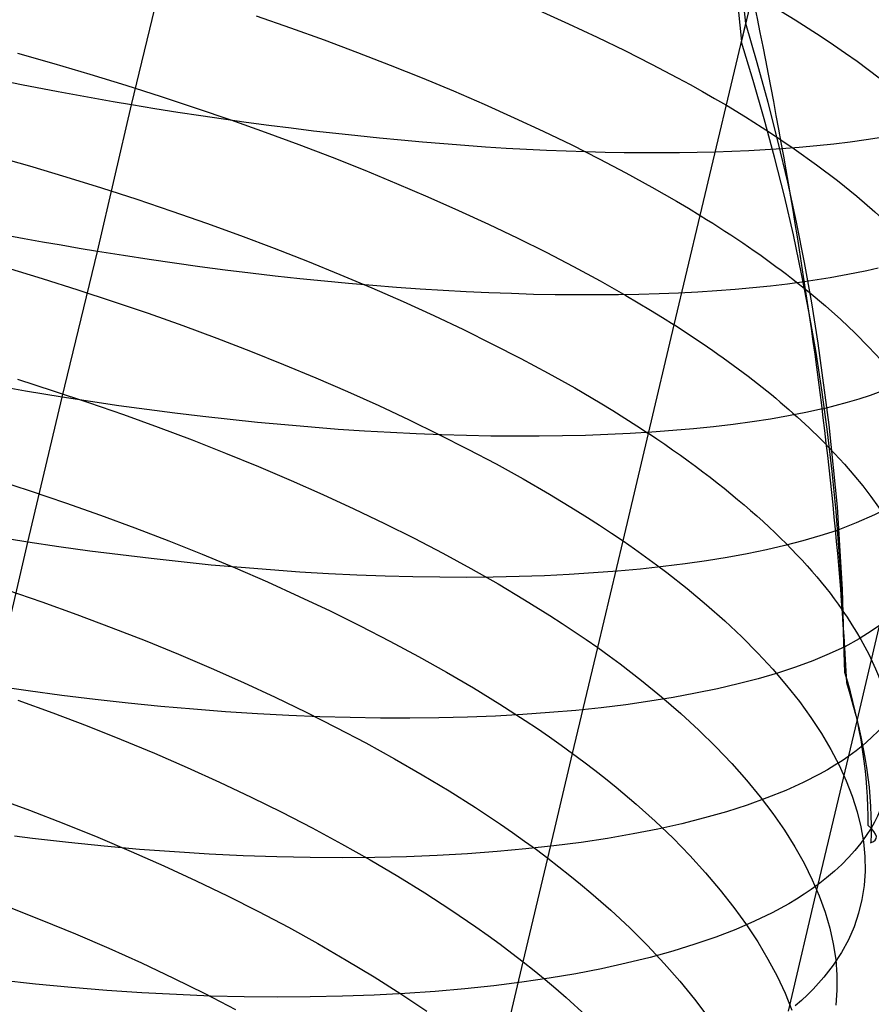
# Model space of a CAD drawing. Extents: x -383 to 1849, y -1185 to -529.
# Tile 751 of 870: x 1806 to 1817, y -1058 to -1045. Entities that reach past the tile are written whole.
import ezdxf

# ---------------------------------------------------------------- set-up
doc = ezdxf.new("R2010")
doc.units = 0
doc.layers.add('PREDEFINITO', color=7, linetype='CONTINUOUS')

msp = doc.modelspace()

# ---------------------------------------------------------------- linework, layer by layer
at = {"layer": 'PREDEFINITO'}
for p, q in [((1815.329, -1045.498, 501.566), (1815.927, -1042.975, 500.695)), ((1807.482, -1046.306, 476.295), (1807.942, -1044.411, 475.757)), ((1809.088, -1045.159, 506.084), (1809.528, -1045.313, 505.928)), ((1812.728, -1045.091, 503.94), (1813.106, -1045.261, 503.679)), ((1813.106, -1045.261, 503.679), (1813.473, -1045.433, 503.406)), ((1814.8, -1047.729, 502.399), (1815.386, -1045.26, 501.48)), ((1815.534, -1045.766, 501.342), (1815.386, -1045.26, 501.48)), ((1809.528, -1045.313, 505.928), (1809.962, -1045.47, 505.759)), ((1809.962, -1045.47, 505.759), (1810.389, -1045.63, 505.577)), ((1813.473, -1045.433, 503.406), (1813.829, -1045.606, 503.121)), ((1815.481, -1045.99, 501.422), (1815.329, -1045.498, 501.566)), ((1806.015, -1045.641, 507.26), (1806.483, -1045.773, 507.189)), ((1810.389, -1045.63, 505.577), (1810.809, -1045.793, 505.381)), ((1813.829, -1045.606, 503.121), (1814.174, -1045.781, 502.823)), ((1806.483, -1045.773, 507.189), (1806.947, -1045.91, 507.104)), ((1810.809, -1045.793, 505.381), (1811.221, -1045.959, 505.173)), ((1814.174, -1045.781, 502.823), (1814.507, -1045.957, 502.514)), ((1815.673, -1046.275, 501.198), (1815.534, -1045.766, 501.342)), ((1806.947, -1045.91, 507.104), (1807.408, -1046.051, 507.005)), ((1806.065, -1046.048, 476.045), (1805.589, -1045.952, 475.994)), ((1806.54, -1046.138, 476.112), (1806.065, -1046.048, 476.045)), ((1807.408, -1046.051, 507.005), (1807.864, -1046.197, 506.891)), ((1811.221, -1045.959, 505.173), (1811.624, -1046.127, 504.951)), ((1814.507, -1045.957, 502.514), (1814.669, -1046.045, 502.355)), ((1814.669, -1046.045, 502.355), (1814.828, -1046.134, 502.193)), ((1815.624, -1046.484, 501.273), (1815.481, -1045.99, 501.422)), ((1806.776, -1046.182, 476.151), (1806.54, -1046.138, 476.112)), ((1811.624, -1046.127, 504.951), (1812.019, -1046.298, 504.717)), ((1814.828, -1046.134, 502.193), (1814.984, -1046.223, 502.028)), ((1807.012, -1046.224, 476.195), (1806.776, -1046.182, 476.151)), ((1807.248, -1046.266, 476.243), (1807.012, -1046.224, 476.195)), ((1807.045, -1048.193, 476.873), (1807.482, -1046.306, 476.295)), ((1807.482, -1046.306, 476.295), (1807.248, -1046.266, 476.243)), ((1807.78, -1046.355, 476.367), (1807.482, -1046.306, 476.295)), ((1807.864, -1046.197, 506.891), (1808.315, -1046.346, 506.764)), ((1812.019, -1046.298, 504.717), (1812.405, -1046.471, 504.47)), ((1814.984, -1046.223, 502.028), (1815.136, -1046.311, 501.86)), ((1815.804, -1046.786, 501.05), (1815.673, -1046.275, 501.198)), ((1808.077, -1046.402, 476.446), (1807.78, -1046.355, 476.367)), ((1808.373, -1046.447, 476.531), (1808.077, -1046.402, 476.446)), ((1808.315, -1046.346, 506.764), (1808.761, -1046.499, 506.623)), ((1815.136, -1046.311, 501.86), (1815.382, -1046.46, 501.575)), ((1808.667, -1046.49, 476.623), (1808.373, -1046.447, 476.531)), ((1808.959, -1046.531, 476.721), (1808.667, -1046.49, 476.623)), ((1808.761, -1046.499, 506.623), (1809.202, -1046.656, 506.469)), ((1809.25, -1046.57, 476.825), (1808.959, -1046.531, 476.721)), ((1812.405, -1046.471, 504.47), (1812.78, -1046.645, 504.21)), ((1815.757, -1046.98, 501.12), (1815.624, -1046.484, 501.273)), ((1809.202, -1046.656, 506.469), (1809.635, -1046.816, 506.301)), ((1809.538, -1046.607, 476.936), (1809.25, -1046.57, 476.825)), ((1809.825, -1046.642, 477.053), (1809.538, -1046.607, 476.936)), ((1810.11, -1046.675, 477.176), (1809.825, -1046.642, 477.053)), ((1810.392, -1046.706, 477.304), (1810.11, -1046.675, 477.176)), ((1812.78, -1046.645, 504.21), (1813.146, -1046.822, 503.938)), ((1810.673, -1046.735, 477.439), (1810.392, -1046.706, 477.304)), ((1810.951, -1046.761, 477.579), (1810.673, -1046.735, 477.439)), ((1811.226, -1046.786, 477.725), (1810.951, -1046.761, 477.579)), ((1811.499, -1046.809, 477.876), (1811.226, -1046.786, 477.725)), ((1811.769, -1046.83, 478.033), (1811.499, -1046.809, 477.876)), ((1815.925, -1047.299, 500.898), (1815.804, -1046.786, 501.05)), ((1816.517, -1046.81, 482.263), (1816.299, -1046.833, 481.983)), ((1816.729, -1046.784, 482.548), (1816.517, -1046.81, 482.263)), ((1816.934, -1046.755, 482.837), (1816.729, -1046.784, 482.548)), ((1817.132, -1046.724, 483.13), (1816.934, -1046.755, 482.837)), ((1809.635, -1046.816, 506.301), (1810.062, -1046.98, 506.12)), ((1812.036, -1046.848, 478.195), (1811.769, -1046.83, 478.033)), ((1812.301, -1046.865, 478.362), (1812.036, -1046.848, 478.195)), ((1812.562, -1046.88, 478.535), (1812.301, -1046.865, 478.362)), ((1812.82, -1046.892, 478.712), (1812.562, -1046.88, 478.535)), ((1813.075, -1046.903, 478.895), (1812.82, -1046.892, 478.712)), ((1813.327, -1046.911, 479.082), (1813.075, -1046.903, 478.895)), ((1813.146, -1046.822, 503.938), (1813.5, -1047.001, 503.654)), ((1813.575, -1046.918, 479.274), (1813.327, -1046.911, 479.082)), ((1813.82, -1046.922, 479.471), (1813.575, -1046.918, 479.274)), ((1814.061, -1046.925, 479.672), (1813.82, -1046.922, 479.471)), ((1814.298, -1046.925, 479.878), (1814.061, -1046.925, 479.672)), ((1814.531, -1046.924, 480.088), (1814.298, -1046.925, 479.878)), ((1814.761, -1046.92, 480.303), (1814.531, -1046.924, 480.088)), ((1814.986, -1046.914, 480.522), (1814.761, -1046.92, 480.303)), ((1815.207, -1046.907, 480.744), (1814.986, -1046.914, 480.522)), ((1815.424, -1046.897, 480.971), (1815.207, -1046.907, 480.744)), ((1815.636, -1046.885, 481.202), (1815.424, -1046.897, 480.971)), ((1815.844, -1046.872, 481.436), (1815.636, -1046.885, 481.202)), ((1816.074, -1046.854, 481.707), (1815.844, -1046.872, 481.436)), ((1816.299, -1046.833, 481.983), (1816.074, -1046.854, 481.707)), ((1805.703, -1046.958, 507.826), (1806.171, -1047.092, 507.756)), ((1810.062, -1046.98, 506.12), (1810.482, -1047.146, 505.926)), ((1813.5, -1047.001, 503.654), (1813.843, -1047.181, 503.358)), ((1815.882, -1047.479, 500.962), (1815.757, -1046.98, 501.12)), ((1806.171, -1047.092, 507.756), (1806.635, -1047.23, 507.671)), ((1810.482, -1047.146, 505.926), (1810.893, -1047.316, 505.719)), ((1813.843, -1047.181, 503.358), (1814.175, -1047.363, 503.05)), ((1806.635, -1047.23, 507.671), (1807.095, -1047.373, 507.573)), ((1810.893, -1047.316, 505.719), (1811.296, -1047.488, 505.499)), ((1816.037, -1047.815, 500.742), (1815.925, -1047.299, 500.898)), ((1807.095, -1047.373, 507.573), (1807.551, -1047.52, 507.46)), ((1814.175, -1047.363, 503.05), (1814.336, -1047.454, 502.892)), ((1807.551, -1047.52, 507.46), (1808.001, -1047.672, 507.334)), ((1811.296, -1047.488, 505.499), (1811.691, -1047.663, 505.266)), ((1814.336, -1047.454, 502.892), (1814.494, -1047.545, 502.731)), ((1814.494, -1047.545, 502.731), (1814.648, -1047.637, 502.566)), ((1815.998, -1047.979, 500.801), (1815.882, -1047.479, 500.962)), ((1808.001, -1047.672, 507.334), (1808.447, -1047.828, 507.194)), ((1811.691, -1047.663, 505.266), (1812.076, -1047.84, 505.021)), ((1814.648, -1047.637, 502.566), (1814.8, -1047.729, 502.399)), ((1808.447, -1047.828, 507.194), (1808.886, -1047.987, 507.041)), ((1814.466, -1049.137, 502.966), (1814.8, -1047.729, 502.399)), ((1816.14, -1048.332, 500.582), (1816.037, -1047.815, 500.742)), ((1806.102, -1048.029, 476.692), (1805.627, -1047.939, 476.625)), ((1812.076, -1047.84, 505.021), (1812.451, -1048.02, 504.763)), ((1806.338, -1048.072, 476.731), (1806.102, -1048.029, 476.692)), ((1806.575, -1048.113, 476.774), (1806.338, -1048.072, 476.731)), ((1808.886, -1047.987, 507.041), (1809.319, -1048.15, 506.874)), ((1812.451, -1048.02, 504.763), (1812.816, -1048.202, 504.493)), ((1816.104, -1048.482, 500.635), (1815.998, -1047.979, 500.801)), ((1806.81, -1048.154, 476.822), (1806.575, -1048.113, 476.774)), ((1806.588, -1050.067, 477.484), (1807.045, -1048.193, 476.873)), ((1807.045, -1048.193, 476.873), (1806.81, -1048.154, 476.822)), ((1807.377, -1048.246, 476.953), (1807.045, -1048.193, 476.873)), ((1809.319, -1048.15, 506.874), (1809.745, -1048.317, 506.694)), ((1812.816, -1048.202, 504.493), (1813.169, -1048.386, 504.212)), ((1807.708, -1048.296, 477.041), (1807.377, -1048.246, 476.953)), ((1808.036, -1048.344, 477.138), (1807.708, -1048.296, 477.041)), ((1809.745, -1048.317, 506.694), (1810.164, -1048.487, 506.501)), ((1816.234, -1048.852, 500.418), (1816.14, -1048.332, 500.582)), ((1805.869, -1048.4, 508.349), (1806.333, -1048.54, 508.265)), ((1808.363, -1048.389, 477.242), (1808.036, -1048.344, 477.138)), ((1808.688, -1048.432, 477.354), (1808.363, -1048.389, 477.242)), ((1809.011, -1048.472, 477.474), (1808.688, -1048.432, 477.354)), ((1813.169, -1048.386, 504.212), (1813.512, -1048.571, 503.918)), ((1816.942, -1048.441, 484.014), (1816.789, -1048.473, 483.777)), ((1817.09, -1048.407, 484.254), (1816.942, -1048.441, 484.014)), ((1806.333, -1048.54, 508.265), (1806.792, -1048.685, 508.167)), ((1809.331, -1048.509, 477.601), (1809.011, -1048.472, 477.474)), ((1809.648, -1048.543, 477.736), (1809.331, -1048.509, 477.601)), ((1809.963, -1048.575, 477.878), (1809.648, -1048.543, 477.736)), ((1810.275, -1048.605, 478.027), (1809.963, -1048.575, 477.878)), ((1810.164, -1048.487, 506.501), (1810.575, -1048.661, 506.295)), ((1813.512, -1048.571, 503.918), (1813.842, -1048.758, 503.612)), ((1816.136, -1048.584, 482.853), (1815.922, -1048.612, 482.58)), ((1816.202, -1048.987, 500.467), (1816.104, -1048.482, 500.635)), ((1816.306, -1048.558, 483.08), (1816.136, -1048.584, 482.853)), ((1816.471, -1048.532, 483.31), (1816.306, -1048.558, 483.08)), ((1816.632, -1048.503, 483.542), (1816.471, -1048.532, 483.31)), ((1816.789, -1048.473, 483.777), (1816.632, -1048.503, 483.542)), ((1806.792, -1048.685, 508.167), (1807.247, -1048.834, 508.055)), ((1810.585, -1048.631, 478.183), (1810.275, -1048.605, 478.027)), ((1810.575, -1048.661, 506.295), (1810.977, -1048.837, 506.076)), ((1810.891, -1048.655, 478.346), (1810.585, -1048.631, 478.183)), ((1811.194, -1048.676, 478.516), (1810.891, -1048.655, 478.346)), ((1811.493, -1048.695, 478.692), (1811.194, -1048.676, 478.516)), ((1811.789, -1048.711, 478.875), (1811.493, -1048.695, 478.692)), ((1812.081, -1048.725, 479.064), (1811.789, -1048.711, 478.875)), ((1814.769, -1048.715, 481.279), (1814.521, -1048.727, 481.033)), ((1815.011, -1048.699, 481.53), (1814.769, -1048.715, 481.279)), ((1815.247, -1048.681, 481.785), (1815.011, -1048.699, 481.53)), ((1815.478, -1048.661, 482.046), (1815.247, -1048.681, 481.785)), ((1815.703, -1048.638, 482.31), (1815.478, -1048.661, 482.046)), ((1815.922, -1048.612, 482.58), (1815.703, -1048.638, 482.31)), ((1807.247, -1048.834, 508.055), (1807.697, -1048.988, 507.929)), ((1810.977, -1048.837, 506.076), (1811.37, -1049.016, 505.845)), ((1812.37, -1048.735, 479.26), (1812.081, -1048.725, 479.064)), ((1812.654, -1048.744, 479.461), (1812.37, -1048.735, 479.26)), ((1812.934, -1048.749, 479.669), (1812.654, -1048.744, 479.461)), ((1813.21, -1048.752, 479.882), (1812.934, -1048.749, 479.669)), ((1813.482, -1048.752, 480.102), (1813.21, -1048.752, 479.882)), ((1813.749, -1048.75, 480.326), (1813.482, -1048.752, 480.102)), ((1814.011, -1048.745, 480.557), (1813.749, -1048.75, 480.326)), ((1813.842, -1048.758, 503.612), (1814.003, -1048.852, 503.455)), ((1814.269, -1048.737, 480.792), (1814.011, -1048.745, 480.557)), ((1814.521, -1048.727, 481.033), (1814.269, -1048.737, 480.792)), ((1814.003, -1048.852, 503.455), (1814.161, -1048.947, 503.295)), ((1814.161, -1048.947, 503.295), (1814.315, -1049.042, 503.132)), ((1816.318, -1049.374, 500.252), (1816.234, -1048.852, 500.418)), ((1807.697, -1048.988, 507.929), (1808.141, -1049.146, 507.79)), ((1811.37, -1049.016, 505.845), (1811.754, -1049.198, 505.602)), ((1814.315, -1049.042, 503.132), (1814.466, -1049.137, 502.966)), ((1816.29, -1049.494, 500.295), (1816.202, -1048.987, 500.467)), ((1808.141, -1049.146, 507.79), (1808.579, -1049.308, 507.638)), ((1811.754, -1049.198, 505.602), (1812.128, -1049.383, 505.346)), ((1814.134, -1050.533, 503.559), (1814.466, -1049.137, 502.966)), ((1808.579, -1049.308, 507.638), (1809.011, -1049.475, 507.472)), ((1809.011, -1049.475, 507.472), (1809.436, -1049.645, 507.293)), ((1812.128, -1049.383, 505.346), (1812.491, -1049.57, 505.077)), ((1816.46, -1050.423, 499.911), (1816.318, -1049.374, 500.252)), ((1812.491, -1049.57, 505.077), (1812.844, -1049.758, 504.797)), ((1816.369, -1050.003, 500.121), (1816.29, -1049.494, 500.295)), ((1809.436, -1049.645, 507.293), (1809.853, -1049.818, 507.101)), ((1806.016, -1049.837, 508.879), (1806.475, -1049.984, 508.782)), ((1809.853, -1049.818, 507.101), (1810.262, -1049.995, 506.897)), ((1812.844, -1049.758, 504.797), (1813.185, -1049.949, 504.505)), ((1806.118, -1049.99, 477.385), (1805.881, -1049.949, 477.342)), ((1813.185, -1049.949, 504.505), (1813.514, -1050.142, 504.201)), ((1806.353, -1050.029, 477.433), (1806.118, -1049.99, 477.385)), ((1806.146, -1051.931, 478.134), (1806.588, -1050.067, 477.484)), ((1806.588, -1050.067, 477.484), (1806.353, -1050.029, 477.433)), ((1806.475, -1049.984, 508.782), (1806.93, -1050.135, 508.671)), ((1806.955, -1050.124, 477.573), (1806.588, -1050.067, 477.484)), ((1810.262, -1049.995, 506.897), (1810.663, -1050.176, 506.68)), ((1816.439, -1050.513, 499.944), (1816.369, -1050.003, 500.121)), ((1806.93, -1050.135, 508.671), (1807.379, -1050.292, 508.546)), ((1807.319, -1050.177, 477.671), (1806.955, -1050.124, 477.573)), ((1807.681, -1050.227, 477.779), (1807.319, -1050.177, 477.671)), ((1808.041, -1050.273, 477.897), (1807.681, -1050.227, 477.779)), ((1810.663, -1050.176, 506.68), (1811.055, -1050.359, 506.45)), ((1813.514, -1050.142, 504.201), (1813.674, -1050.239, 504.045)), ((1816.372, -1050.219, 484.358), (1816.157, -1050.265, 484.043)), ((1807.379, -1050.292, 508.546), (1807.824, -1050.453, 508.408)), ((1808.398, -1050.316, 478.024), (1808.041, -1050.273, 477.897)), ((1808.753, -1050.356, 478.16), (1808.398, -1050.316, 478.024)), ((1809.105, -1050.392, 478.306), (1808.753, -1050.356, 478.16)), ((1811.055, -1050.359, 506.45), (1811.437, -1050.546, 506.208)), ((1813.674, -1050.239, 504.045), (1813.831, -1050.337, 503.886)), ((1813.831, -1050.337, 503.886), (1813.984, -1050.435, 503.724)), ((1815.705, -1050.348, 483.429), (1815.467, -1050.384, 483.13)), ((1815.935, -1050.308, 483.734), (1815.705, -1050.348, 483.429)), ((1816.157, -1050.265, 484.043), (1815.935, -1050.308, 483.734)), ((1807.824, -1050.453, 508.408), (1808.262, -1050.618, 508.257)), ((1809.453, -1050.425, 478.46), (1809.105, -1050.392, 478.306)), ((1809.799, -1050.454, 478.622), (1809.453, -1050.425, 478.46)), ((1810.14, -1050.481, 478.794), (1809.799, -1050.454, 478.622)), ((1810.479, -1050.503, 478.973), (1810.14, -1050.481, 478.794)), ((1813.984, -1050.435, 503.724), (1814.134, -1050.533, 503.559)), ((1814.712, -1050.474, 482.263), (1814.447, -1050.497, 481.985)), ((1814.971, -1050.447, 482.546), (1814.712, -1050.474, 482.263)), ((1815.223, -1050.417, 482.835), (1814.971, -1050.447, 482.546)), ((1815.467, -1050.384, 483.13), (1815.223, -1050.417, 482.835)), ((1816.565, -1051.479, 499.563), (1816.46, -1050.423, 499.911)), ((1810.813, -1050.523, 479.161), (1810.479, -1050.503, 478.973)), ((1811.143, -1050.539, 479.356), (1810.813, -1050.523, 479.161)), ((1811.469, -1050.552, 479.56), (1811.143, -1050.539, 479.356)), ((1811.437, -1050.546, 506.208), (1811.81, -1050.735, 505.954)), ((1811.79, -1050.561, 479.771), (1811.469, -1050.552, 479.56)), ((1812.107, -1050.567, 479.989), (1811.79, -1050.561, 479.771)), ((1812.418, -1050.57, 480.215), (1812.107, -1050.567, 479.989)), ((1812.725, -1050.569, 480.448), (1812.418, -1050.57, 480.215)), ((1813.026, -1050.566, 480.688), (1812.725, -1050.569, 480.448)), ((1813.322, -1050.559, 480.934), (1813.026, -1050.566, 480.688)), ((1813.612, -1050.548, 481.188), (1813.322, -1050.559, 480.934)), ((1813.897, -1050.535, 481.447), (1813.612, -1050.548, 481.188)), ((1813.807, -1051.917, 504.181), (1814.134, -1050.533, 503.559)), ((1814.175, -1050.518, 481.713), (1813.897, -1050.535, 481.447)), ((1814.447, -1050.497, 481.985), (1814.175, -1050.518, 481.713)), ((1816.499, -1051.025, 499.765), (1816.439, -1050.513, 499.944)), ((1808.262, -1050.618, 508.257), (1808.693, -1050.787, 508.093)), ((1811.81, -1050.735, 505.954), (1812.172, -1050.926, 505.687)), ((1808.693, -1050.787, 508.093), (1809.118, -1050.96, 507.915)), ((1809.118, -1050.96, 507.915), (1809.535, -1051.138, 507.725)), ((1812.172, -1050.926, 505.687), (1812.523, -1051.12, 505.409)), ((1812.523, -1051.12, 505.409), (1812.862, -1051.317, 505.119)), ((1816.55, -1051.539, 499.584), (1816.499, -1051.025, 499.765)), ((1805.72, -1051.124, 509.525), (1806.178, -1051.272, 509.428)), ((1809.535, -1051.138, 507.725), (1809.944, -1051.319, 507.522)), ((1806.178, -1051.272, 509.428), (1806.632, -1051.426, 509.318)), ((1809.944, -1051.319, 507.522), (1810.344, -1051.503, 507.307)), ((1812.862, -1051.317, 505.119), (1813.189, -1051.515, 504.818)), ((1806.632, -1051.426, 509.318), (1807.081, -1051.584, 509.194)), ((1810.344, -1051.503, 507.307), (1810.735, -1051.691, 507.079)), ((1816.632, -1052.542, 499.208), (1816.565, -1051.479, 499.563)), ((1807.081, -1051.584, 509.194), (1807.524, -1051.748, 509.057)), ((1813.189, -1051.515, 504.818), (1813.349, -1051.615, 504.663)), ((1813.349, -1051.615, 504.663), (1813.505, -1051.715, 504.505)), ((1816.625, -1052.572, 499.219), (1816.55, -1051.539, 499.584)), ((1807.524, -1051.748, 509.057), (1807.961, -1051.916, 508.907)), ((1810.735, -1051.691, 507.079), (1811.117, -1051.881, 506.839)), ((1813.505, -1051.715, 504.505), (1813.657, -1051.816, 504.344)), ((1811.117, -1051.881, 506.839), (1811.489, -1052.075, 506.587)), ((1813.657, -1051.816, 504.344), (1813.807, -1051.917, 504.181)), ((1816.339, -1051.852, 485.56), (1816.12, -1051.915, 485.21)), ((1816.549, -1051.785, 485.915), (1816.339, -1051.852, 485.56)), ((1805.718, -1053.785, 478.823), (1806.146, -1051.931, 478.134)), ((1806.146, -1051.931, 478.134), (1805.911, -1051.894, 478.083)), ((1806.546, -1051.991, 478.231), (1806.146, -1051.931, 478.134)), ((1806.944, -1052.047, 478.339), (1806.546, -1051.991, 478.231)), ((1807.961, -1051.916, 508.907), (1808.391, -1052.088, 508.744)), ((1813.48, -1053.29, 504.828), (1813.807, -1051.917, 504.181)), ((1813.807, -1051.917, 504.181), (1813.953, -1052.019, 504.014)), ((1815.89, -1051.975, 484.865), (1815.651, -1052.03, 484.526)), ((1816.12, -1051.915, 485.21), (1815.89, -1051.975, 484.865)), ((1807.34, -1052.098, 478.459), (1806.944, -1052.047, 478.339)), ((1807.733, -1052.145, 478.59), (1807.34, -1052.098, 478.459)), ((1808.391, -1052.088, 508.744), (1808.814, -1052.265, 508.567)), ((1811.489, -1052.075, 506.587), (1811.85, -1052.272, 506.323)), ((1813.953, -1052.019, 504.014), (1814.095, -1052.12, 503.845)), ((1814.095, -1052.12, 503.845), (1814.235, -1052.223, 503.673)), ((1815.146, -1052.129, 483.864), (1814.88, -1052.172, 483.542)), ((1815.403, -1052.081, 484.192), (1815.146, -1052.129, 483.864)), ((1815.651, -1052.03, 484.526), (1815.403, -1052.081, 484.192)), ((1808.123, -1052.188, 478.732), (1807.733, -1052.145, 478.59)), ((1808.509, -1052.227, 478.885), (1808.123, -1052.188, 478.732)), ((1808.892, -1052.261, 479.048), (1808.509, -1052.227, 478.885)), ((1809.271, -1052.291, 479.222), (1808.892, -1052.261, 479.048)), ((1814.323, -1052.247, 482.918), (1814.032, -1052.279, 482.616)), ((1814.235, -1052.223, 503.673), (1814.37, -1052.325, 503.499)), ((1814.606, -1052.212, 483.227), (1814.323, -1052.247, 482.918)), ((1814.88, -1052.172, 483.542), (1814.606, -1052.212, 483.227)), ((1808.814, -1052.265, 508.567), (1809.23, -1052.445, 508.379)), ((1809.646, -1052.317, 479.406), (1809.271, -1052.291, 479.222)), ((1810.017, -1052.339, 479.6), (1809.646, -1052.317, 479.406)), ((1810.383, -1052.357, 479.803), (1810.017, -1052.339, 479.6)), ((1810.744, -1052.37, 480.016), (1810.383, -1052.357, 479.803)), ((1811.1, -1052.379, 480.238), (1810.744, -1052.37, 480.016)), ((1811.451, -1052.384, 480.469), (1811.1, -1052.379, 480.238)), ((1811.796, -1052.386, 480.709), (1811.451, -1052.384, 480.469)), ((1812.135, -1052.382, 480.958), (1811.796, -1052.386, 480.709)), ((1811.85, -1052.272, 506.323), (1812.2, -1052.471, 506.047)), ((1812.468, -1052.375, 481.215), (1812.135, -1052.382, 480.958)), ((1812.795, -1052.364, 481.48), (1812.468, -1052.375, 481.215)), ((1813.115, -1052.349, 481.752), (1812.795, -1052.364, 481.48)), ((1813.428, -1052.329, 482.033), (1813.115, -1052.349, 481.752)), ((1813.734, -1052.306, 482.321), (1813.428, -1052.329, 482.033)), ((1814.032, -1052.279, 482.616), (1813.734, -1052.306, 482.321)), ((1814.37, -1052.325, 503.499), (1814.632, -1052.531, 503.143)), ((1809.23, -1052.445, 508.379), (1809.637, -1052.63, 508.177)), ((1812.2, -1052.471, 506.047), (1812.539, -1052.673, 505.759)), ((1805.877, -1052.547, 510.097), (1806.33, -1052.702, 509.988)), ((1809.637, -1052.63, 508.177), (1810.036, -1052.818, 507.963)), ((1814.632, -1052.531, 503.143), (1814.88, -1052.738, 502.777)), ((1816.661, -1053.61, 498.85), (1816.625, -1052.572, 499.219)), ((1816.661, -1053.61, 498.85), (1816.632, -1052.542, 499.208)), ((1806.33, -1052.702, 509.988), (1806.778, -1052.863, 509.865)), ((1812.539, -1052.673, 505.759), (1812.865, -1052.876, 505.46)), ((1814.88, -1052.738, 502.777), (1815.114, -1052.945, 502.402)), ((1806.778, -1052.863, 509.865), (1807.221, -1053.029, 509.729)), ((1810.036, -1052.818, 507.963), (1810.426, -1053.01, 507.737)), ((1812.865, -1052.876, 505.46), (1813.024, -1052.979, 505.306)), ((1810.426, -1053.01, 507.737), (1810.806, -1053.205, 507.499)), ((1813.024, -1052.979, 505.306), (1813.179, -1053.082, 505.15)), ((1815.114, -1052.945, 502.402), (1815.334, -1053.152, 502.018)), ((1807.221, -1053.029, 509.729), (1807.657, -1053.2, 509.58)), ((1813.179, -1053.082, 505.15), (1813.331, -1053.186, 504.99)), ((1816.82, -1054.23, 489.026), (1817.103, -1053.027, 488.545)), ((1807.657, -1053.2, 509.58), (1808.087, -1053.375, 509.418)), ((1810.806, -1053.205, 507.499), (1811.176, -1053.404, 507.248)), ((1813.331, -1053.186, 504.99), (1813.48, -1053.29, 504.828)), ((1815.334, -1053.152, 502.018), (1815.54, -1053.36, 501.626)), ((1808.087, -1053.375, 509.418), (1808.509, -1053.555, 509.243)), ((1811.176, -1053.404, 507.248), (1811.536, -1053.605, 506.986)), ((1813.158, -1054.651, 505.503), (1813.48, -1053.29, 504.828)), ((1813.48, -1053.29, 504.828), (1813.626, -1053.395, 504.663)), ((1813.626, -1053.395, 504.663), (1813.768, -1053.5, 504.495)), ((1815.54, -1053.36, 501.626), (1815.733, -1053.568, 501.227)), ((1816.46, -1053.371, 487.122), (1816.25, -1053.458, 486.731)), ((1816.658, -1053.28, 487.517), (1816.46, -1053.371, 487.122)), ((1813.768, -1053.5, 504.495), (1813.906, -1053.605, 504.325)), ((1816.25, -1053.458, 486.731), (1816.027, -1053.54, 486.346)), ((1808.509, -1053.555, 509.243), (1808.924, -1053.739, 509.056)), ((1811.536, -1053.605, 506.986), (1811.884, -1053.809, 506.712)), ((1813.906, -1053.605, 504.325), (1814.042, -1053.711, 504.152)), ((1815.792, -1053.617, 485.967), (1815.546, -1053.69, 485.594)), ((1815.733, -1053.568, 501.227), (1815.911, -1053.776, 500.82)), ((1816.027, -1053.54, 486.346), (1815.792, -1053.617, 485.967)), ((1808.924, -1053.739, 509.056), (1809.33, -1053.927, 508.856)), ((1814.042, -1053.711, 504.152), (1814.302, -1053.923, 503.799)), ((1815.288, -1053.757, 485.227), (1815.02, -1053.82, 484.867)), ((1815.546, -1053.69, 485.594), (1815.288, -1053.757, 485.227)), ((1815.911, -1053.776, 500.82), (1816.075, -1053.983, 500.406)), ((1806.153, -1053.848, 478.927), (1805.718, -1053.785, 478.823)), ((1806.585, -1053.906, 479.044), (1806.153, -1053.848, 478.927)), ((1807.014, -1053.958, 479.176), (1806.585, -1053.906, 479.044)), ((1811.884, -1053.809, 506.712), (1812.221, -1054.016, 506.427)), ((1814.74, -1053.878, 484.513), (1814.451, -1053.932, 484.167)), ((1815.02, -1053.82, 484.867), (1814.74, -1053.878, 484.513)), ((1806.021, -1053.966, 510.678), (1806.469, -1054.13, 510.557)), ((1807.439, -1054.005, 479.32), (1807.014, -1053.958, 479.176)), ((1807.861, -1054.047, 479.477), (1807.439, -1054.005, 479.32)), ((1809.33, -1053.927, 508.856), (1809.728, -1054.12, 508.644)), ((1812.221, -1054.016, 506.427), (1812.546, -1054.226, 506.13)), ((1813.843, -1054.024, 483.497), (1813.524, -1054.063, 483.174)), ((1814.152, -1053.981, 483.828), (1813.843, -1054.024, 483.497)), ((1814.451, -1053.932, 484.167), (1814.152, -1053.981, 483.828)), ((1814.302, -1053.923, 503.799), (1814.548, -1054.137, 503.436)), ((1816.075, -1053.983, 500.406), (1816.224, -1054.189, 499.987)), ((1806.469, -1054.13, 510.557), (1806.911, -1054.298, 510.422)), ((1808.279, -1054.084, 479.646), (1807.861, -1054.047, 479.477)), ((1808.692, -1054.116, 479.828), (1808.279, -1054.084, 479.646)), ((1809.101, -1054.142, 480.021), (1808.692, -1054.116, 479.828)), ((1809.505, -1054.163, 480.227), (1809.101, -1054.142, 480.021)), ((1809.904, -1054.179, 480.443), (1809.505, -1054.163, 480.227)), ((1809.728, -1054.12, 508.644), (1810.117, -1054.316, 508.42)), ((1812.517, -1054.15, 482.255), (1812.165, -1054.17, 481.967)), ((1812.861, -1054.126, 482.553), (1812.517, -1054.15, 482.255)), ((1813.197, -1054.097, 482.859), (1812.861, -1054.126, 482.553)), ((1813.524, -1054.063, 483.174), (1813.197, -1054.097, 482.859)), ((1814.548, -1054.137, 503.436), (1814.781, -1054.351, 503.064)), ((1810.297, -1054.19, 480.671), (1809.904, -1054.179, 480.443)), ((1810.684, -1054.196, 480.91), (1810.297, -1054.19, 480.671)), ((1811.064, -1054.197, 481.159), (1810.684, -1054.196, 480.91)), ((1811.438, -1054.193, 481.418), (1811.064, -1054.197, 481.159)), ((1811.805, -1054.184, 481.688), (1811.438, -1054.193, 481.418)), ((1812.165, -1054.17, 481.967), (1811.805, -1054.184, 481.688)), ((1812.546, -1054.226, 506.13), (1812.704, -1054.331, 505.977)), ((1816.224, -1054.189, 499.987), (1816.36, -1054.395, 499.561)), ((1816.317, -1056.337, 489.89), (1816.82, -1054.23, 489.026)), ((1806.911, -1054.298, 510.422), (1807.347, -1054.471, 510.274)), ((1810.117, -1054.316, 508.42), (1810.496, -1054.516, 508.183)), ((1812.704, -1054.331, 505.977), (1812.859, -1054.437, 505.822)), ((1814.781, -1054.351, 503.064), (1815, -1054.565, 502.683)), ((1816.36, -1054.395, 499.561), (1816.481, -1054.599, 499.131)), ((1807.347, -1054.471, 510.274), (1807.777, -1054.65, 510.114)), ((1810.496, -1054.516, 508.183), (1810.865, -1054.719, 507.935)), ((1812.859, -1054.437, 505.822), (1813.01, -1054.544, 505.664)), ((1813.01, -1054.544, 505.664), (1813.158, -1054.651, 505.503)), ((1807.777, -1054.65, 510.114), (1808.199, -1054.833, 509.941)), ((1812.838, -1055.999, 506.202), (1813.158, -1054.651, 505.503)), ((1813.158, -1054.651, 505.503), (1813.302, -1054.759, 505.339)), ((1815, -1054.565, 502.683), (1815.205, -1054.78, 502.294)), ((1816.481, -1054.599, 499.131), (1816.587, -1054.802, 498.695)), ((1816.804, -1054.618, 489.452), (1816.712, -1054.685, 489.211)), ((1816.892, -1054.549, 489.695), (1816.804, -1054.618, 489.452)), ((1810.865, -1054.719, 507.935), (1811.223, -1054.925, 507.675)), ((1813.302, -1054.759, 505.339), (1813.444, -1054.867, 505.172)), ((1815.205, -1054.78, 502.294), (1815.395, -1054.996, 501.898)), ((1816.624, -1054.745, 488.992), (1816.532, -1054.804, 488.774)), ((1816.712, -1054.685, 489.211), (1816.624, -1054.745, 488.992)), ((1808.199, -1054.833, 509.941), (1808.613, -1055.021, 509.755)), ((1813.444, -1054.867, 505.172), (1813.581, -1054.975, 505.003)), ((1816.336, -1054.917, 488.343), (1816.125, -1055.025, 487.916)), ((1816.436, -1054.861, 488.558), (1816.336, -1054.917, 488.343)), ((1816.532, -1054.804, 488.774), (1816.436, -1054.861, 488.558)), ((1816.587, -1054.802, 498.695), (1816.679, -1055.003, 498.256)), ((1808.613, -1055.021, 509.755), (1809.02, -1055.213, 509.557)), ((1811.223, -1054.925, 507.675), (1811.57, -1055.134, 507.403)), ((1813.581, -1054.975, 505.003), (1813.716, -1055.084, 504.832)), ((1815.395, -1054.996, 501.898), (1815.572, -1055.211, 501.494)), ((1816.125, -1055.025, 487.916), (1815.899, -1055.128, 487.496)), ((1816.679, -1055.003, 498.256), (1816.756, -1055.203, 497.813)), ((1811.57, -1055.134, 507.403), (1811.906, -1055.347, 507.12)), ((1813.716, -1055.084, 504.832), (1813.974, -1055.303, 504.481)), ((1815.899, -1055.128, 487.496), (1815.658, -1055.225, 487.082)), ((1805.723, -1055.218, 511.394), (1806.171, -1055.383, 511.274)), ((1809.02, -1055.213, 509.557), (1809.417, -1055.409, 509.347)), ((1813.974, -1055.303, 504.481), (1814.219, -1055.523, 504.121)), ((1815.658, -1055.225, 487.082), (1815.404, -1055.316, 486.675)), ((1815.572, -1055.211, 501.494), (1815.734, -1055.425, 501.084)), ((1816.756, -1055.203, 497.813), (1816.819, -1055.401, 497.366)), ((1806.171, -1055.383, 511.274), (1806.613, -1055.554, 511.14)), ((1809.417, -1055.409, 509.347), (1809.805, -1055.609, 509.125)), ((1811.906, -1055.347, 507.12), (1812.229, -1055.561, 506.825)), ((1815.136, -1055.402, 486.274), (1814.855, -1055.482, 485.881)), ((1815.404, -1055.316, 486.675), (1815.136, -1055.402, 486.274)), ((1815.734, -1055.425, 501.084), (1815.882, -1055.639, 500.668)), ((1816.819, -1055.401, 497.366), (1816.867, -1055.596, 496.917)), ((1806.613, -1055.554, 511.14), (1807.048, -1055.73, 510.994)), ((1814.219, -1055.523, 504.121), (1814.45, -1055.744, 503.752)), ((1814.561, -1055.556, 485.495), (1814.255, -1055.625, 485.117)), ((1814.855, -1055.482, 485.881), (1814.561, -1055.556, 485.495)), ((1809.805, -1055.609, 509.125), (1810.184, -1055.813, 508.891)), ((1812.229, -1055.561, 506.825), (1812.386, -1055.67, 506.674)), ((1812.386, -1055.67, 506.674), (1812.54, -1055.779, 506.519)), ((1814.255, -1055.625, 485.117), (1813.937, -1055.688, 484.748)), ((1815.882, -1055.639, 500.668), (1816.016, -1055.853, 500.246)), ((1816.867, -1055.596, 496.917), (1816.899, -1055.789, 496.466)), ((1816.997, -1055.612, 492.157), (1816.935, -1055.709, 491.869)), ((1806.207, -1055.747, 479.783), (1805.975, -1055.718, 479.716)), ((1806.67, -1055.799, 479.927), (1806.207, -1055.747, 479.783)), ((1807.13, -1055.846, 480.085), (1806.67, -1055.799, 479.927)), ((1807.048, -1055.73, 510.994), (1807.477, -1055.912, 510.835)), ((1812.54, -1055.779, 506.519), (1812.691, -1055.888, 506.362)), ((1813.268, -1055.796, 484.035), (1812.917, -1055.842, 483.693)), ((1813.608, -1055.745, 484.387), (1813.268, -1055.796, 484.035)), ((1813.937, -1055.688, 484.748), (1813.608, -1055.745, 484.387)), ((1814.45, -1055.744, 503.752), (1814.666, -1055.966, 503.374)), ((1816.866, -1055.805, 491.583), (1816.79, -1055.899, 491.297)), ((1816.935, -1055.709, 491.869), (1816.866, -1055.805, 491.583)), ((1816.899, -1055.789, 496.466), (1816.917, -1055.979, 496.013)), ((1807.584, -1055.886, 480.259), (1807.13, -1055.846, 480.085)), ((1807.477, -1055.912, 510.835), (1807.898, -1056.098, 510.664)), ((1808.035, -1055.919, 480.447), (1807.584, -1055.886, 480.259)), ((1808.48, -1055.947, 480.649), (1808.035, -1055.919, 480.447)), ((1810.184, -1055.813, 508.891), (1810.552, -1056.021, 508.645)), ((1812.185, -1055.915, 483.038), (1811.805, -1055.943, 482.726)), ((1812.556, -1055.881, 483.361), (1812.185, -1055.915, 483.038)), ((1812.917, -1055.842, 483.693), (1812.556, -1055.881, 483.361)), ((1812.691, -1055.888, 506.362), (1812.838, -1055.999, 506.202)), ((1816.016, -1055.853, 500.246), (1816.135, -1056.065, 499.819)), ((1816.79, -1055.899, 491.297), (1816.708, -1055.99, 491.012)), ((1808.919, -1055.968, 480.865), (1808.48, -1055.947, 480.649)), ((1809.353, -1055.982, 481.094), (1808.919, -1055.968, 480.865)), ((1809.78, -1055.991, 481.335), (1809.353, -1055.982, 481.094)), ((1810.2, -1055.994, 481.59), (1809.78, -1055.991, 481.335)), ((1810.613, -1055.99, 481.856), (1810.2, -1055.994, 481.59)), ((1810.552, -1056.021, 508.645), (1810.91, -1056.232, 508.387)), ((1811.019, -1055.98, 482.135), (1810.613, -1055.99, 481.856)), ((1811.416, -1055.965, 482.425), (1811.019, -1055.98, 482.135)), ((1811.805, -1055.943, 482.726), (1811.416, -1055.965, 482.425)), ((1812.521, -1057.333, 506.929), (1812.838, -1055.999, 506.202)), ((1812.838, -1055.999, 506.202), (1812.982, -1056.109, 506.04)), ((1814.666, -1055.966, 503.374), (1814.869, -1056.188, 502.988)), ((1816.708, -1055.99, 491.012), (1816.62, -1056.08, 490.729)), ((1816.917, -1055.979, 496.013), (1816.92, -1056.166, 495.558)), ((1807.898, -1056.098, 510.664), (1808.312, -1056.289, 510.48)), ((1812.982, -1056.109, 506.04), (1813.122, -1056.221, 505.875)), ((1814.869, -1056.188, 502.988), (1815.058, -1056.41, 502.595)), ((1816.135, -1056.065, 499.819), (1816.239, -1056.276, 499.387)), ((1816.526, -1056.168, 490.448), (1816.425, -1056.254, 490.168)), ((1816.62, -1056.08, 490.729), (1816.526, -1056.168, 490.448)), ((1816.92, -1056.166, 495.558), (1816.907, -1056.35, 495.103)), ((1808.312, -1056.289, 510.48), (1808.717, -1056.485, 510.284)), ((1810.91, -1056.232, 508.387), (1811.257, -1056.447, 508.118)), ((1813.122, -1056.221, 505.875), (1813.259, -1056.332, 505.707)), ((1816.239, -1056.276, 499.387), (1816.329, -1056.485, 498.951)), ((1816.425, -1056.254, 490.168), (1816.317, -1056.337, 489.89)), ((1813.259, -1056.332, 505.707), (1813.393, -1056.444, 505.537)), ((1813.393, -1056.444, 505.537), (1813.649, -1056.67, 505.189)), ((1815.058, -1056.41, 502.595), (1815.233, -1056.633, 502.195)), ((1815.933, -1057.969, 490.621), (1816.317, -1056.337, 489.89)), ((1816.228, -1056.401, 489.673), (1816.135, -1056.464, 489.457)), ((1816.317, -1056.337, 489.89), (1816.228, -1056.401, 489.673)), ((1816.907, -1056.35, 495.103), (1816.88, -1056.531, 494.648)), ((1808.717, -1056.485, 510.284), (1809.114, -1056.685, 510.076)), ((1811.257, -1056.447, 508.118), (1811.591, -1056.664, 507.837)), ((1816.038, -1056.526, 489.242), (1815.938, -1056.586, 489.028)), ((1816.135, -1056.464, 489.457), (1816.038, -1056.526, 489.242)), ((1816.329, -1056.485, 498.951), (1816.405, -1056.693, 498.511)), ((1816.88, -1056.531, 494.648), (1816.837, -1056.708, 494.193)), ((1805.886, -1056.622, 512.022), (1806.327, -1056.795, 511.889)), ((1809.114, -1056.685, 510.076), (1809.501, -1056.889, 509.856)), ((1811.591, -1056.664, 507.837), (1811.914, -1056.884, 507.546)), ((1813.649, -1056.67, 505.189), (1813.892, -1056.897, 504.831)), ((1815.233, -1056.633, 502.195), (1815.393, -1056.855, 501.788)), ((1815.938, -1056.586, 489.028), (1815.725, -1056.701, 488.605)), ((1816.405, -1056.693, 498.511), (1816.465, -1056.899, 498.068)), ((1806.327, -1056.795, 511.889), (1806.761, -1056.974, 511.744)), ((1815.497, -1056.812, 488.188), (1815.256, -1056.916, 487.777)), ((1815.725, -1056.701, 488.605), (1815.497, -1056.812, 488.188)), ((1816.837, -1056.708, 494.193), (1816.779, -1056.881, 493.738)), ((1809.501, -1056.889, 509.856), (1809.879, -1057.097, 509.624)), ((1811.914, -1056.884, 507.546), (1812.071, -1056.995, 507.396)), ((1813.892, -1056.897, 504.831), (1814.121, -1057.125, 504.465)), ((1815.256, -1056.916, 487.777), (1815, -1057.015, 487.373)), ((1815.393, -1056.855, 501.788), (1815.539, -1057.077, 501.374)), ((1816.465, -1056.899, 498.068), (1816.511, -1057.102, 497.623)), ((1816.779, -1056.881, 493.738), (1816.705, -1057.05, 493.285)), ((1806.761, -1056.974, 511.744), (1807.189, -1057.159, 511.587)), ((1812.071, -1056.995, 507.396), (1812.224, -1057.107, 507.243)), ((1815, -1057.015, 487.373), (1814.731, -1057.108, 486.975)), ((1815.539, -1057.077, 501.374), (1815.671, -1057.298, 500.956)), ((1816.705, -1057.05, 493.285), (1816.616, -1057.215, 492.834)), ((1807.189, -1057.159, 511.587), (1807.609, -1057.348, 511.417)), ((1809.879, -1057.097, 509.624), (1810.246, -1057.31, 509.38)), ((1812.224, -1057.107, 507.243), (1812.374, -1057.22, 507.088)), ((1814.121, -1057.125, 504.465), (1814.336, -1057.353, 504.09)), ((1814.448, -1057.195, 486.585), (1814.154, -1057.277, 486.202)), ((1814.731, -1057.108, 486.975), (1814.448, -1057.195, 486.585)), ((1816.511, -1057.102, 497.623), (1816.542, -1057.304, 497.175)), ((1810.246, -1057.31, 509.38), (1810.603, -1057.525, 509.125)), ((1812.374, -1057.22, 507.088), (1812.521, -1057.333, 506.929)), ((1814.154, -1057.277, 486.202), (1813.847, -1057.352, 485.828)), ((1815.671, -1057.298, 500.956), (1815.788, -1057.518, 500.532)), ((1816.616, -1057.215, 492.834), (1816.511, -1057.376, 492.385)), ((1816.542, -1057.304, 497.175), (1816.557, -1057.502, 496.725)), ((1807.609, -1057.348, 511.417), (1808.021, -1057.542, 511.234)), ((1812.208, -1058.653, 507.681), (1812.521, -1057.333, 506.929)), ((1812.521, -1057.333, 506.929), (1812.664, -1057.446, 506.768)), ((1812.664, -1057.446, 506.768), (1812.804, -1057.561, 506.605)), ((1813.528, -1057.422, 485.461), (1813.197, -1057.486, 485.104)), ((1813.847, -1057.352, 485.828), (1813.528, -1057.422, 485.461)), ((1814.336, -1057.353, 504.09), (1814.537, -1057.583, 503.707)), ((1816.511, -1057.376, 492.385), (1816.39, -1057.532, 491.938)), ((1806.248, -1057.621, 480.683), (1805.785, -1057.571, 480.54)), ((1808.021, -1057.542, 511.234), (1808.425, -1057.742, 511.04)), ((1810.603, -1057.525, 509.125), (1810.949, -1057.745, 508.858)), ((1812.856, -1057.544, 484.755), (1812.504, -1057.595, 484.416)), ((1812.804, -1057.561, 506.605), (1812.94, -1057.675, 506.439)), ((1813.197, -1057.486, 485.104), (1812.856, -1057.544, 484.755)), ((1814.537, -1057.583, 503.707), (1814.724, -1057.813, 503.317)), ((1815.788, -1057.518, 500.532), (1815.891, -1057.737, 500.104)), ((1816.39, -1057.532, 491.938), (1816.253, -1057.683, 491.495)), ((1816.557, -1057.502, 496.725), (1816.558, -1057.698, 496.274)), ((1806.708, -1057.665, 480.84), (1806.248, -1057.621, 480.683)), ((1807.163, -1057.701, 481.012), (1806.708, -1057.665, 480.84)), ((1807.614, -1057.732, 481.198), (1807.163, -1057.701, 481.012)), ((1811.771, -1057.681, 483.766), (1811.39, -1057.714, 483.457)), ((1812.142, -1057.641, 484.086), (1811.771, -1057.681, 483.766)), ((1812.504, -1057.595, 484.416), (1812.142, -1057.641, 484.086)), ((1812.94, -1057.675, 506.439), (1813.073, -1057.791, 506.27)), ((1816.253, -1057.683, 491.495), (1816.179, -1057.756, 491.275)), ((1816.558, -1057.698, 496.274), (1816.544, -1057.89, 495.823)), ((1808.059, -1057.755, 481.398), (1807.614, -1057.732, 481.198)), ((1808.499, -1057.773, 481.612), (1808.059, -1057.755, 481.398)), ((1808.425, -1057.742, 511.04), (1808.82, -1057.946, 510.833)), ((1808.933, -1057.783, 481.839), (1808.499, -1057.773, 481.612)), ((1809.361, -1057.788, 482.078), (1808.933, -1057.783, 481.839)), ((1809.782, -1057.785, 482.331), (1809.361, -1057.788, 482.078)), ((1810.196, -1057.777, 482.595), (1809.782, -1057.785, 482.331)), ((1810.602, -1057.762, 482.871), (1810.196, -1057.777, 482.595)), ((1811, -1057.741, 483.158), (1810.602, -1057.762, 482.871)), ((1810.949, -1057.745, 508.858), (1811.282, -1057.967, 508.581)), ((1811.39, -1057.714, 483.457), (1811, -1057.741, 483.158)), ((1813.073, -1057.791, 506.27), (1813.329, -1058.022, 505.926)), ((1814.724, -1057.813, 503.317), (1814.897, -1058.043, 502.919)), ((1815.891, -1057.737, 500.104), (1815.979, -1057.954, 499.671)), ((1816.101, -1057.829, 491.056), (1816.019, -1057.9, 490.838)), ((1816.179, -1057.756, 491.275), (1816.101, -1057.829, 491.056))]:
    msp.add_line(p, q, dxfattribs=at)
at = {"layer": 'PREDEFINITO', "extrusion": (-0.068711, -0.039563, 0.996852)}
msp.add_arc((1776.369, 1010.221, 416.616), 85.457, 65.46282, 70.01653, dxfattribs=at)
at = {"layer": 'PREDEFINITO', "extrusion": (-0.066502, -0.054394, 0.996303)}
msp.add_arc((1914.67, 716.928, 435.755), 79.895, 56.77594, 61.4857, dxfattribs=at)
at = {"layer": 'PREDEFINITO', "extrusion": (-0.868572, -0.394139, -0.300395)}
msp.add_arc((1675.18, 126.116, -1309.205), 44.122, 303.9268, 322.6636, dxfattribs=at)
at = {"layer": 'PREDEFINITO', "extrusion": (0.212992, 0.935335, -0.282458)}
msp.add_arc((-1991.028, 296.752, -732.246), 15.144, 137.3027, 209.4367, dxfattribs=at)
at = {"layer": 'PREDEFINITO', "extrusion": (0.211699, 0.92999, -0.300504)}
msp.add_arc((-1990.875, 282.858, -739.608), 15.233, 138.985, 204.9342, dxfattribs=at)
at = {"layer": 'PREDEFINITO', "extrusion": (0.210412, 0.924278, -0.318491)}
msp.add_arc((-1991.884, 269.621, -746.547), 13.977, 136.9158, 145.5996, dxfattribs=at)
at = {"layer": 'PREDEFINITO', "extrusion": (0.210444, 0.924276, -0.318476)}
msp.add_arc((-1990.735, 268.866, -746.479), 15.388, 145.6397, 200.4022, dxfattribs=at)
at = {"layer": 'PREDEFINITO', "extrusion": (0.209024, 0.918285, -0.336247)}
msp.add_arc((-1991.587, 255.337, -753.26), 14.336, 136.9552, 152.2881, dxfattribs=at)
at = {"layer": 'PREDEFINITO', "extrusion": (0.207427, 0.911907, -0.354119)}
msp.add_arc((-1991.19, 240.685, -760.006), 14.684, 137.1562, 158.8637, dxfattribs=at)
at = {"layer": 'PREDEFINITO', "extrusion": (0.209002, 0.918287, -0.336255)}
msp.add_arc((-1990.566, 254.724, -753.306), 15.502, 152.0855, 193.8691, dxfattribs=at)
at = {"layer": 'PREDEFINITO', "extrusion": (0.207483, 0.911901, -0.3541)}
msp.add_arc((-1990.312, 240.295, -759.891), 15.699, 158.5446, 186.436, dxfattribs=at)
at = {"layer": 'PREDEFINITO', "extrusion": (-0.15012, -0.792302, 0.591372)}
msp.add_arc((1965.194, -14.86, 857.067), 16.605, 6.1246, 17.3259, dxfattribs=at)
at = {"layer": 'PREDEFINITO', "extrusion": (-0.584091, -0.754762, -0.298616)}
msp.add_arc((2058.262, 392.57, -411.523), 25.39, 336.9173, 348.3257, dxfattribs=at)
at = {"layer": 'PREDEFINITO', "extrusion": (-0.329186, -0.942691, 0.054498)}
msp.add_arc((2046.148, 471.566, 424.013), 17.386, 355.6072, 7.6754, dxfattribs=at)

doc.saveas('drawing.dxf')
